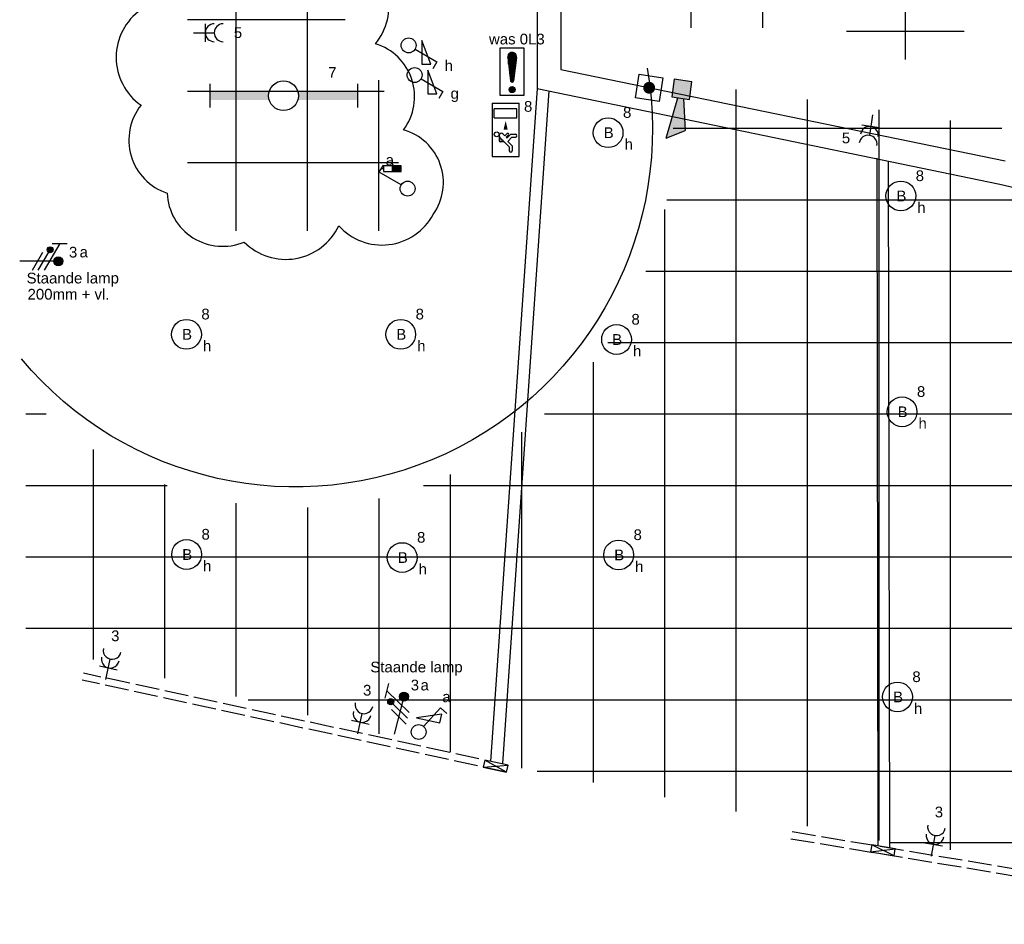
# Model space of a CAD drawing. Extents: x -156717 to 425753, y -51191 to 363295.
# Tile 448 of 502: x 289813 to 298085, y 109777 to 117375. Entities that reach past the tile are written whole.
import ezdxf
from ezdxf.enums import TextEntityAlignment as Align

# ---------------------------------------------------------------- set-up
doc = ezdxf.new("R2010")
doc.units = 0
doc.header["$LTSCALE"] = 50
for name, pattern in [('AUSGEZOGEN', [0]), ('E_GOOT2', [2000, 1000, 1000]), ('E_GOOT3', [5, 4, -1])]:
    doc.linetypes.add(name, pattern=pattern)
doc.layers.get('0').update_dxf_attribs({"linetype": 'CONTINUOUS'})
for name, color, linetype in [('45 Plafond 2D arcering', 7, 'CONTINUOUS'), ('EL6131--_KG', 2, 'CONTINUOUS'), ('EL6131--_PG', 2, 'CONTINUOUS'), ('EL6131--_WG', 2, 'CONTINUOUS'), ('EL6222--', 3, 'CONTINUOUS'), ('EL6311--', 3, 'CONTINUOUS'), ('EL6312--', 3, 'CONTINUOUS'), ('EL6350--', 3, 'CONTINUOUS'), ('EL6511--', 3, 'CONTINUOUS'), ('EL6522--', 3, 'CONTINUOUS'), ('EM6131--', 1, 'CONTINUOUS')]:
    doc.layers.add(name, color=color, linetype=linetype)
doc.styles.add('BURO-018', font='ARIAL.TTF', dxfattribs={"height": 63})

# ---------------------------------------------------------------- blocks, each defined once
blk = doc.blocks.new('1115B3')
at = {"color": 0, "linetype": 'Continuous'}
blk.add_circle((0, 3.5), 2.5, dxfattribs=at)
at = {"color": 0, "linetype": 'Continuous', "style": 'BURO-018'}
for tag, p in [('E_GKAST', (0, 11.5)), ('E_GROEP', (0, 8.5)), ('E_SGROEP', (4.5, 8.5)), ('E_ARMCODE', (0, 3.5)), ('E_SLET', (4.5, 2.5))]:
    blk.add_attdef(tag, text='', height=1.8, dxfattribs=at).set_placement(p, align=Align.MIDDLE)
blk = doc.blocks.new('111408')
at = {"color": 0, "linetype": 'Continuous'}
for p, q in [((3.15, 6), (-0.85, 4.5)), ((3.15, 4.5), (3.15, 6)), ((-0.85, 4.5), (3.15, 4.5))]:
    blk.add_line(p, q, dxfattribs=at)
blk = doc.blocks.new('1114A1-TH1')
at = {"color": 0, "linetype": 'Continuous'}
for p, q in [((0.62, 3.33), (2.74, 7)), ((2.74, 7), (3.95, 6.3))]:
    blk.add_line(p, q, dxfattribs=at)
blk.add_circle((0, 2.25), 1.25, dxfattribs=at)
at = {"color": 0, "zscale": 50}
blk.add_blockref('111408', (0, 0), dxfattribs=at)
at = {"color": 0, "linetype": 'Continuous', "style": 'BURO-018'}
for tag, p in [('E_SLET1', (3.36, 9)), ('E_GROEP', (0, 0)), ('E_GKAST', (0, 0))]:
    blk.add_attdef(tag, text='', height=1.8, dxfattribs=at).set_placement(p, align=Align.MIDDLE)
at = {"color": 0, "linetype": 'Continuous', "style": 'BURO-018', "flags": 1}
for tag in ['E_MATCODE', 'E_SGROEP']:
    blk.add_attdef(tag, text='', height=1.8, dxfattribs=at).set_placement((0, 0), align=Align.MIDDLE)
blk = doc.blocks.new('1115C2H')
at = {"color": 0, "linetype": 'Continuous'}
for p, q in [((4.5, 5.5), (-4.5, 5.5)), ((-4.5, 1), (-4.5, 5.5)), ((-2, 5.15), (-3.5, 5.15)), ((-3.5, 5.15), (-3.5, 1.35)), ((-2, 1.35), (-2, 5.15)), ((4.5, 1), (4.5, 5.5)), ((0.65, 3.49), (1.01, 3.13)), ((0.76, 4.11), (0.76, 4.91)), ((1.37, 3.5), (0.76, 4.11)), ((0.87, 3.71), (1.23, 3.35)), ((1.23, 3.35), (1.37, 3.5)), ((1.24, 4.31), (1.24, 4.91)), ((1.24, 4.31), (1.94, 3.61)), ((1.27, 2.26), (2.88, 3.87)), ((1.94, 3.61), (2.68, 4.35)), ((2.68, 4.35), (3.52, 4.35)), ((2.88, 3.87), (3.52, 3.87)), ((0.71, 2.83), (1.01, 3.13)), ((0.99, 2.14), (1.84, 2.14)), ((1.47, 2.46), (1.72, 2.46)), ((1.71, 2.7), (1.72, 2.7)), ((1.72, 2.7), (1.72, 2.46)), ((1.94, 2.93), (2.04, 2.83)), ((2.04, 2.83), (2.04, 2.34)), ((-4.5, 1), (4.5, 1)), ((-2, 1.35), (-3.5, 1.35))]:
    blk.add_line(p, q, dxfattribs=at)
blk.add_lwpolyline([(-1.5, 3.25, 0, 0.7, 0), (0, 3.25, 0.7, 0.7, 0)], format="xyseb", dxfattribs=at)
blk.add_circle((0.76, 1.75), 0.4, dxfattribs=at)
for centre, radius, start, end in [((1, 4.91), 0.24, 0, 180), ((0.76, 3.6), 0.16, 45, 225), ((3.52, 4.11), 0.24, 270, 90), ((0.99, 2.54), 0.4, 135, 315), ((1.84, 2.34), 0.2, 270, 0)]:
    blk.add_arc(centre, radius, start, end, dxfattribs=at)
at = {"color": 0, "linetype": 'Continuous', "style": 'BURO-018'}
for tag, p in [('E_GKAST', (0, 15.17)), ('E_GROEP', (0, 12.17)), ('E_SGROEP', (4.5, 12.17)), ('E_ARMCODE', (0, 8))]:
    blk.add_attdef(tag, text='', height=1.8, dxfattribs=at).set_placement(p, align=Align.MIDDLE)
blk = doc.blocks.new('*X22')
at = {"color": 0}
for p, q in [((159.4, 200.26), (159.4, 201.95)), ((159.6, 198.67), (159.6, 202.13)), ((159.8, 197.35), (159.8, 202.22)), ((160, 197.25), (160, 202.25)), ((160.2, 197.35), (160.2, 202.22)), ((160.4, 198.67), (160.4, 202.13)), ((160.6, 200.26), (160.6, 201.95)), ((159.6, 195.7), (159.6, 196.3)), ((159.8, 195.54), (159.8, 196.46)), ((160, 195.5), (160, 196.5)), ((160.2, 195.54), (160.2, 196.46)), ((160.4, 195.7), (160.4, 196.3))]:
    blk.add_line(p, q, dxfattribs=at)
blk = doc.blocks.new('1116A7')
at = {"color": 0, "linetype": 'Continuous'}
for p, q in [((-2, -4), (-2, 4)), ((-2, 4), (2, 4)), ((2, 4), (2, -4)), ((-0.74, 2.41), (-0.25, -1.53)), ((0.74, 2.41), (0.25, -1.53)), ((2, -4), (-2, -4))]:
    blk.add_line(p, q, dxfattribs=at)
blk.add_circle((0, -3), 0.5, dxfattribs=at)
for centre, radius, start, end in [((0, 2.5), 0.75, 352.8192, 187.1808), ((0, -1.5), 0.25, 187.1808, 352.8192)]:
    blk.add_arc(centre, radius, start, end, dxfattribs=at)
blk.add_blockref('*X22', (-160, -199), dxfattribs=at)
at = {"color": 0, "linetype": 'Continuous', "style": 'BURO-018'}
blk.add_attdef('E_TEXT1', text='', height=1.8, dxfattribs=at).set_placement((0, 6.5), align=Align.MIDDLE)
at = {"color": 0, "linetype": 'Continuous', "style": 'BURO-018', "flags": 1}
blk.add_attdef('E_MATCODE', (0, 0), '', height=1.8, dxfattribs=at)
blk = doc.blocks.new('E00124')
at = {"color": 0, "linetype": 'Continuous'}
for p, q in [((-2, 5), (2, 5)), ((-2, 1), (-2, 5)), ((2, 5), (2, 1)), ((2, 1), (-2, 1))]:
    blk.add_line(p, q, dxfattribs=at)
at = {"color": 0, "linetype": 'Continuous', "const_width": 1}
blk.add_lwpolyline([(-0.5, 3, 1), (0.5, 3, 1)], format="xyb", close=True, dxfattribs=at)
at = {"color": 0, "linetype": 'Continuous', "style": 'BURO-018'}
blk.add_attdef('E_TEXT1', text='', height=1.8, dxfattribs=at).set_placement((0, 7.5), align=Align.MIDDLE)
at = {"color": 0, "linetype": 'Continuous', "style": 'BURO-018', "flags": 1}
blk.add_attdef('E_MATCODE', (0, 0), '', height=1.8, dxfattribs=at)
blk = doc.blocks.new('E00028')
at = {"color": 0, "linetype": 'Continuous'}
for p, q in [((1.5, 11), (-1.5, 9.27)), ((1.5, 11), (0.5, 4)), ((-0.5, 4), (-1.5, 9.27)), ((-1.5, 4), (-1.5, 1)), ((1.5, 4), (-1.5, 4)), ((1.5, 1), (1.5, 4)), ((-1.5, 1), (1.5, 1))]:
    blk.add_line(p, q, dxfattribs=at)
for points in [[(-1.5, 9.27), (1.5, 11), (-0.5, 4), (0.5, 4)], [(-1.5, 4), (1.5, 4), (-1.5, 1), (1.5, 1)]]:
    blk.add_solid(points, dxfattribs=at)
at = {"color": 0, "linetype": 'Continuous', "style": 'BURO-018'}
blk.add_attdef('E_TEXT1', text='', height=1.8, dxfattribs=at).set_placement((0, 13.5), align=Align.MIDDLE)
at = {"color": 0, "linetype": 'Continuous', "style": 'BURO-018', "flags": 1}
blk.add_attdef('E_MATCODE', (0, 0), '', height=1.8, dxfattribs=at)
blk = doc.blocks.new('1115B61240')
at = {"color": 0}
for p, q in [((-12.4, 2), (-12.4, -2)), ((12.4, 2), (12.4, -2))]:
    blk.add_line(p, q, dxfattribs=at)
at = {"color": 0, "linetype": 'Continuous'}
blk.add_circle((0, 0), 2.5, dxfattribs=at)
at = {"color": 0}
for points in [[(-2.5, 0.75), (-12.4, 0.75), (-2.5, -0.75), (-12.4, -0.75)], [(2.5, 0.75), (12.4, 0.75), (2.5, -0.75), (12.4, -0.75)]]:
    blk.add_solid(points, dxfattribs=at)
at = {"color": 0, "linetype": 'Continuous', "style": 'BURO-018'}
for tag, p in [('E_GKAST', (0, 8)), ('E_GROEP', (0, 5)), ('E_SGROEP', (4.5, 5)), ('E_ARMCODE', (0, 0)), ('E_SLET', (4.5, -3))]:
    blk.add_attdef(tag, text='', height=1.8, dxfattribs=at).set_placement(p, align=Align.MIDDLE)
blk = doc.blocks.new('111304A')
at = {"color": 0, "linetype": 'Continuous'}
for p, q in [((0, 1), (0, 4.5)), ((-1.5, 3), (1.5, 3))]:
    blk.add_line(p, q, dxfattribs=at)
for centre in [(0, 6), (0, 4.5)]:
    blk.add_arc(centre, 1.5, 180, 0, dxfattribs=at)
at = {"color": 0, "linetype": 'Continuous', "style": 'BURO-018'}
for tag, p in [('E_GKAST', (0, 11.5)), ('E_GROEP', (0, 8.5)), ('E_SGROEP', (4.5, 8.5))]:
    blk.add_attdef(tag, text='', height=1.8, dxfattribs=at).set_placement(p, align=Align.MIDDLE)
at = {"color": 0, "linetype": 'Continuous', "style": 'BURO-018', "flags": 1}
for tag, p in [('E_VERMCODE', (13, 8.5)), ('E_MATCODE', (0, 0))]:
    blk.add_attdef(tag, text='', height=1.8, dxfattribs=at).set_placement(p, align=Align.MIDDLE)
blk = doc.blocks.new('E00112')
at = {"color": 0, "linetype": 'Continuous'}
for p, q in [((0, 1), (-1, 1)), ((-1, 1), (-1, 0)), ((-1, 0), (0, 1)), ((-1, 1), (0, 0)), ((0, 0), (0, 1)), ((-1, 0), (0, 0))]:
    blk.add_line(p, q, dxfattribs=at)
blk = doc.blocks.new('E00115')
at = {"color": 0, "linetype": 'Continuous'}
for p, q in [((3.35, 6.3), (3.35, 6.65)), ((2.85, 6.3), (2.85, 3.3)), ((3.85, 6.3), (2.85, 6.3)), ((3.85, 3.3), (3.85, 6.3)), ((2.85, 4.8), (3.85, 4.8)), ((2.85, 3.3), (3.85, 3.3))]:
    blk.add_line(p, q, dxfattribs=at)
blk.add_solid([(2.85, 4.8), (3.85, 4.8), (2.85, 3.3), (3.85, 3.3)], dxfattribs=at)
blk = doc.blocks.new('1114A1-DB1')
at = {"color": 0, "linetype": 'Continuous'}
for p, q in [((0.62, 3.33), (2.74, 7)), ((2.74, 7), (3.95, 6.3))]:
    blk.add_line(p, q, dxfattribs=at)
blk.add_circle((0, 2.25), 1.25, dxfattribs=at)
at = {"color": 0, "zscale": 50}
blk.add_blockref('E00115', (0, 0), dxfattribs=at)
at = {"color": 0, "linetype": 'Continuous', "style": 'BURO-018'}
for tag, p in [('E_SLET1', (3.36, 9)), ('E_GROEP', (0, 0)), ('E_GKAST', (0, 0))]:
    blk.add_attdef(tag, text='', height=1.8, dxfattribs=at).set_placement(p, align=Align.MIDDLE)
at = {"color": 0, "linetype": 'Continuous', "style": 'BURO-018', "flags": 1}
for tag in ['E_MATCODE', 'E_SGROEP']:
    blk.add_attdef(tag, text='', height=1.8, dxfattribs=at).set_placement((0, 0), align=Align.MIDDLE)
blk = doc.blocks.new('E00078')
at = {"color": 0, "linetype": 'Continuous'}
for p, q in [((-3, 6.48), (-3, 8.98)), ((-3, 7.73), (1.5, 5.13)), ((0, 7.5), (0, 1)), ((1.5, 4.13), (-1.5, 5.87)), ((1.5, 3.13), (-1.5, 4.87))]:
    blk.add_line(p, q, dxfattribs=at)
at = {"color": 0, "const_width": 0.75}
blk.add_lwpolyline([(-0.38, 7.5, 1), (0.38, 7.5, 1)], format="xyb", close=True, dxfattribs=at)
at = {"color": 0, "linetype": 'Continuous', "const_width": 0.5}
blk.add_lwpolyline([(-2.18, 6.12, 1), (-1.68, 6.12, 1)], format="xyb", close=True, dxfattribs=at)
at = {"color": 0, "linetype": 'Continuous'}
for centre, radius in [((0, 7.5), 0.75), ((-1.93, 6.12), 0.5)]:
    blk.add_circle(centre, radius, dxfattribs=at)
at = {"color": 0, "linetype": 'Continuous', "style": 'BURO-018'}
for tag, p in [('E_GKAST', (0, 14)), ('E_GROEP', (0, 11)), ('E_SGROEP', (4.5, 11))]:
    blk.add_attdef(tag, text='', height=1.8, dxfattribs=at).set_placement(p, align=Align.MIDDLE)
at = {"color": 0, "linetype": 'Continuous', "style": 'BURO-018', "flags": 1}
for tag, p in [('E_VERMCODE', (13, 11)), ('E_MATCODE', (0, 0))]:
    blk.add_attdef(tag, text='', height=1.8, dxfattribs=at).set_placement(p, align=Align.MIDDLE)
blk = doc.blocks.new('ntysd')
at = {"layer": '45 Plafond 2D arcering', "linetype": 'Continuous'}
h = blk.add_hatch(dxfattribs=at)
h.set_pattern_fill('RASTER_600_0002', color=256, style=0, pattern_type=2)
h.set_pattern_definition([(0, (-143745.14, 80079), (0, 600), []), (90, (-143745.14, 80079), (-600, 0), [])])
h.paths.add_polyline_path([(-146591.1, 79779), (-144873.2, 79779), (-144873.2, 80318), (-144733.2, 80318), (-144733.2, 79513.3), (-143745.1, 79513.3), (-143745.1, 80961), (-146726.2, 80961)], flags=0)
h = blk.add_hatch(dxfattribs=at)
h.set_pattern_fill('RASTER_600_0002', color=256, style=0, pattern_type=2)
h.set_pattern_definition([(0, (-149969.9, 78375.8), (0, 600), []), (90, (-149969.9, 78375.8), (-600, 0), [])])
h.paths.add_polyline_path([(-150269.9, 80482.4), (-150269.9, 78075.8), (-148345.6, 78075.8, -0.033448), (-148632.8, 79340.9), (-148945.8, 79340.9), (-148945.8, 80483.9, -0.005982)], flags=0)
h = blk.add_hatch(dxfattribs=at)
h.set_pattern_fill('RASTER_600_0002', color=256, style=0, pattern_type=2)
h.set_pattern_definition([(0, (-133768, 78063.24), (0, 600), []), (90, (-133768, 78063.24), (-600, 0), [])])
h.paths.add_polyline_path([(-146216.5, 79343, -0.720165), (-151626.5, 76696.6), (-151626.5, 74621.8), (-147871.1, 73646), (-144335.7, 72928.6), (-140961.2, 72554.6), (-138051, 72312.5), (-133768, 72250.4), (-133768, 78343.2), (-136648.4, 78345.3), (-138505.2, 78352.7), (-140864.2, 78554.4), (-144564.2, 79105.8)], flags=0)
at = {"layer": '45 Plafond 2D arcering', "linetype": 'Continuous', "flags": 128}
blk.add_lwpolyline([(-146408.5, 79440.3, -0.767252), (-151664.4, 76998.5)], format="xyb", dxfattribs=at)
blk = doc.blocks.new('ERQYYY')
at = {"layer": 'EL6131--_KG', "linetype": 'E_GOOT2'}
for p, q in [((242474.2, 82124.2, 3000), (242474.2, 78791.8, 3000)), ((242674.2, 81924.2, 3000), (242674.2, 78951, 3000)), ((242674.2, 78951, 3000), (246406.3, 78184.6, 3000)), ((242474.7, 78791.7, 3000), (242083.9, 73139.2, 3000)), ((242572.2, 78771.6, 3000), (242182.6, 73122.8, 3000)), ((242474.2, 78791.8, 3000), (246361.2, 77989.7, 3000)), ((245327.4, 78206.2, 3000), (245337, 72430.9, 3000)), ((245424.7, 78183, 3000), (245435.7, 72414.5, 3000)), ((246361.2, 77989.7, 3000), (248933, 77376.4, 3000))]:
    blk.add_line(p, q, dxfattribs=at)
at = {"layer": 'EL6131--_WG', "color": 1, "linetype": 'E_GOOT3'}
for p, q in [((242230.5, 73109.8, 3000), (238663.8, 73881.1, 3000)), ((242217.8, 73051.1, 3000), (238651.2, 73822.5, 3000)), ((244615.9, 72550.8, 3000), (248142.9, 71964.5, 3000)), ((244606, 72491.6, 3000), (248135.4, 71904.9, 3000))]:
    blk.add_line(p, q, dxfattribs=at)
at = {"layer": 'EL6312--', "linetype": 'AUSGEZOGEN'}
blk.add_lwpolyline([(241601.2, 77735.5, 0.520567), (241351.6, 78444.8, 0.520567), (241116.2, 79168.4, 0.520567), (240917.5, 79920.6, 0.520567), (240196.4, 80203.4, 0.520567), (239429.7, 80157.8, 0.520567), (239146.8, 79455.3, 0.520567), (239146.8, 78652.5, 0.520567), (239365.8, 77913.5, 0.520567), (240013.9, 77502.9, 0.520567), (240808, 77639.8, 0.520567)], format="xyb", close=True, dxfattribs=at)
at = {"layer": 'EL6131--_PG', "color": 1, "yscale": 200, "zscale": 60}
for p, xscale, rotation in [((242230.6, 73109.7, 3000), 60.00000000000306, 77.7122358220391), ((245483.2, 72406.7, 3000), 59.99999999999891, 80.58985247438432)]:
    blk.add_blockref('E00112', p, dxfattribs=dict(at, xscale=xscale, rotation=rotation))
at = {"layer": 'EL6222--', "color": 1}
ref = blk.add_blockref('111304A', (239536.6, 79260.9), dxfattribs=dict(at, xscale=50, yscale=50, zscale=50, rotation=270))
ref.add_attrib('E_GROEP', '5', dxfattribs={"layer": '0', "color": 1, "linetype": 'Continuous', "height": 90, "style": 'BURO-018'}).set_placement((239961.6, 79260.9), align=Align.MIDDLE)
at = {"layer": 'EL6222--'}
ref = blk.add_blockref('111304A', (245299.6, 78621.7), dxfattribs=dict(at, xscale=49.99999999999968, yscale=49.99999999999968, zscale=49.99999999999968, rotation=171.5245015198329))
ref.add_attrib('E_GROEP', '5', dxfattribs={"layer": '0', "color": 1, "linetype": 'Continuous', "height": 90, "style": 'BURO-018'}).set_placement((245069.6, 78376.9), align=Align.MIDDLE)
ref = blk.add_blockref('E00078', (238077.5, 77341.5), dxfattribs=dict(at, xscale=50, yscale=50, zscale=50, rotation=270.0036683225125))
ref.add_attrib('E_GROEP', '3', dxfattribs={"layer": '0', "color": 1, "linetype": 'Continuous', "height": 90, "style": 'BURO-018'}).set_placement((238576.3, 77417.9), align=Align.MIDDLE)
ref.add_attrib('E_MATCODE', 'Staande lamp', dxfattribs={"layer": '0', "color": 1, "linetype": 'Continuous', "height": 90, "style": 'BURO-018'}).set_placement((238573.2, 77189), align=Align.MIDDLE)
at = {"layer": 'EL6222--', "color": 1}
ref = blk.add_blockref('111304A', (238841, 73780.1), dxfattribs=dict(at, xscale=49.99999999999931, yscale=49.99999999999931, zscale=49.99999999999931, rotation=347.8184691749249))
ref.add_attrib('E_GROEP', '3', dxfattribs={"layer": '0', "color": 1, "linetype": 'Continuous', "height": 90, "style": 'BURO-018'}).set_placement((238930.7, 74195.5), align=Align.MIDDLE)
at = {"layer": 'EL6222--'}
ref = blk.add_blockref('E00078', (241261.1, 73321.8), dxfattribs=dict(at, xscale=50, yscale=50, zscale=50, rotation=345.4340731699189))
ref.add_attrib('E_GROEP', '3', dxfattribs={"layer": '0', "color": 1, "linetype": 'Continuous', "height": 90, "style": 'BURO-018'}).set_placement((241447.9, 73782), align=Align.MIDDLE)
ref.add_attrib('E_MATCODE', 'Staande lamp', dxfattribs={"layer": '0', "color": 1, "linetype": 'Continuous', "height": 90, "style": 'BURO-018'}).set_placement((241460.9, 73922.3), align=Align.MIDDLE)
at = {"layer": 'EL6222--', "color": 1}
ref = blk.add_blockref('111304A', (240957.1, 73323.3), dxfattribs=dict(at, xscale=50.0000000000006, yscale=50.0000000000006, zscale=50.0000000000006, rotation=347.8185135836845))
ref.add_attrib('E_GROEP', '3', dxfattribs={"layer": '0', "color": 1, "linetype": 'Continuous', "height": 90, "style": 'BURO-018'}).set_placement((241046.8, 73738.7), align=Align.MIDDLE)
ref = blk.add_blockref('111304A', (245780.4, 72296.4), dxfattribs=dict(at, xscale=50.00000000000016, yscale=50.00000000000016, zscale=50.00000000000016, rotation=350.5618456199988))
ref.add_attrib('E_GROEP', '3', dxfattribs={"layer": '0', "color": 1, "linetype": 'Continuous', "height": 90, "style": 'BURO-018'}).set_placement((245850.1, 72715.7), align=Align.MIDDLE)
at = {"layer": 'EL6311--'}
ref = blk.add_blockref('1114A1-TH1', (241282.3, 79154.5), dxfattribs=dict(at, xscale=50, yscale=50, zscale=50, rotation=270))
ref.add_attrib('E_SLET1', 'h', dxfattribs={"layer": '0', "color": 1, "linetype": 'Continuous', "height": 90, "style": 'BURO-018'}).set_placement((241732.3, 78986.7), align=Align.MIDDLE)
at = {"layer": 'EL6311--', "color": 1}
ref = blk.add_blockref('1115B61240', (240344.1, 78732.2), dxfattribs=dict(at, xscale=50, yscale=50, zscale=50))
ref.add_attrib('E_GROEP', '7', dxfattribs={"layer": '0', "color": 1, "linetype": 'Continuous', "height": 90, "style": 'BURO-018'}).set_placement((240754.1, 78927.2), align=Align.MIDDLE)
at = {"layer": 'EL6311--'}
ref = blk.add_blockref('1114A1-TH1', (241332.5, 78905.4), dxfattribs=dict(at, xscale=50, yscale=50, zscale=50, rotation=270))
ref.add_attrib('E_SLET1', 'g', dxfattribs={"layer": '0', "color": 1, "linetype": 'Continuous', "height": 90, "style": 'BURO-018'}).set_placement((241782.5, 78737.6), align=Align.MIDDLE)
ref = blk.add_blockref('1115B3', (242895.9, 78421.3), dxfattribs=dict(at, xscale=50, yscale=50, zscale=50, rotation=270))
ref.add_attrib('E_ARMCODE', 'B', dxfattribs={"layer": '0', "color": 1, "linetype": 'Continuous', "height": 90, "style": 'BURO-018'}).set_placement((243075.9, 78421.3), align=Align.MIDDLE)
ref.add_attrib('E_SLET', 'h', dxfattribs={"layer": '0', "color": 1, "linetype": 'Continuous', "height": 90, "style": 'BURO-018'}).set_placement((243243.8, 78326.8), align=Align.MIDDLE)
ref.add_attrib('E_GROEP', '8', dxfattribs={"layer": '0', "color": 1, "linetype": 'Continuous', "height": 90, "style": 'BURO-018'}).set_placement((243230.9, 78591.3), align=Align.MIDDLE)
at = {"layer": 'EL6311--', "color": 1}
ref = blk.add_blockref('1114A1-DB1', (241498.6, 77951.6), dxfattribs=dict(at, xscale=50, yscale=50, zscale=50, rotation=90))
ref.add_attrib('E_SLET1', 'a', dxfattribs={"layer": '0', "color": 1, "linetype": 'Continuous', "height": 90, "style": 'BURO-018'}).set_placement((241237.2, 78191), align=Align.MIDDLE)
at = {"layer": 'EL6311--'}
ref = blk.add_blockref('1115B3', (245354.9, 77889.8), dxfattribs=dict(at, xscale=50, yscale=50, zscale=50, rotation=270))
ref.add_attrib('E_ARMCODE', 'B', dxfattribs={"layer": '0', "color": 1, "linetype": 'Continuous', "height": 90, "style": 'BURO-018'}).set_placement((245534.9, 77889.8), align=Align.MIDDLE)
ref.add_attrib('E_SLET', 'h', dxfattribs={"layer": '0', "color": 1, "linetype": 'Continuous', "height": 90, "style": 'BURO-018'}).set_placement((245702.8, 77795.3), align=Align.MIDDLE)
ref.add_attrib('E_GROEP', '8', dxfattribs={"layer": '0', "color": 1, "linetype": 'Continuous', "height": 90, "style": 'BURO-018'}).set_placement((245689.9, 78059.8), align=Align.MIDDLE)
ref = blk.add_blockref('1115B3', (239353.5, 76727.7), dxfattribs=dict(at, xscale=50, yscale=50, zscale=50, rotation=270))
ref.add_attrib('E_ARMCODE', 'B', dxfattribs={"layer": '0', "color": 1, "linetype": 'Continuous', "height": 90, "style": 'BURO-018'}).set_placement((239533.5, 76727.7), align=Align.MIDDLE)
ref.add_attrib('E_SLET', 'h', dxfattribs={"layer": '0', "color": 1, "linetype": 'Continuous', "height": 90, "style": 'BURO-018'}).set_placement((239701.5, 76633.2), align=Align.MIDDLE)
ref.add_attrib('E_GROEP', '8', dxfattribs={"layer": '0', "color": 1, "linetype": 'Continuous', "height": 90, "style": 'BURO-018'}).set_placement((239688.5, 76897.7), align=Align.MIDDLE)
ref = blk.add_blockref('1115B3', (241153.5, 76727.7), dxfattribs=dict(at, xscale=50, yscale=50, zscale=50, rotation=270))
ref.add_attrib('E_ARMCODE', 'B', dxfattribs={"layer": '0', "color": 1, "linetype": 'Continuous', "height": 90, "style": 'BURO-018'}).set_placement((241333.5, 76727.7), align=Align.MIDDLE)
ref.add_attrib('E_SLET', 'h', dxfattribs={"layer": '0', "color": 1, "linetype": 'Continuous', "height": 90, "style": 'BURO-018'}).set_placement((241501.5, 76633.2), align=Align.MIDDLE)
ref.add_attrib('E_GROEP', '8', dxfattribs={"layer": '0', "color": 1, "linetype": 'Continuous', "height": 90, "style": 'BURO-018'}).set_placement((241488.5, 76897.7), align=Align.MIDDLE)
ref = blk.add_blockref('1115B3', (242966.9, 76684.2), dxfattribs=dict(at, xscale=50, yscale=50, zscale=50, rotation=270))
ref.add_attrib('E_ARMCODE', 'B', dxfattribs={"layer": '0', "color": 1, "linetype": 'Continuous', "height": 90, "style": 'BURO-018'}).set_placement((243146.9, 76684.2), align=Align.MIDDLE)
ref.add_attrib('E_SLET', 'h', dxfattribs={"layer": '0', "color": 1, "linetype": 'Continuous', "height": 90, "style": 'BURO-018'}).set_placement((243314.8, 76589.7), align=Align.MIDDLE)
ref.add_attrib('E_GROEP', '8', dxfattribs={"layer": '0', "color": 1, "linetype": 'Continuous', "height": 90, "style": 'BURO-018'}).set_placement((243301.9, 76854.2), align=Align.MIDDLE)
ref = blk.add_blockref('1115B3', (245365.2, 76077.2), dxfattribs=dict(at, xscale=50, yscale=50, zscale=50, rotation=270))
ref.add_attrib('E_ARMCODE', 'B', dxfattribs={"layer": '0', "color": 1, "linetype": 'Continuous', "height": 90, "style": 'BURO-018'}).set_placement((245545.2, 76077.2), align=Align.MIDDLE)
ref.add_attrib('E_SLET', 'h', dxfattribs={"layer": '0', "color": 1, "linetype": 'Continuous', "height": 90, "style": 'BURO-018'}).set_placement((245713.2, 75982.7), align=Align.MIDDLE)
ref.add_attrib('E_GROEP', '8', dxfattribs={"layer": '0', "color": 1, "linetype": 'Continuous', "height": 90, "style": 'BURO-018'}).set_placement((245700.2, 76247.2), align=Align.MIDDLE)
ref = blk.add_blockref('1115B3', (239355, 74878.5), dxfattribs=dict(at, xscale=50, yscale=50, zscale=50, rotation=270))
ref.add_attrib('E_ARMCODE', 'B', dxfattribs={"layer": '0', "color": 1, "linetype": 'Continuous', "height": 90, "style": 'BURO-018'}).set_placement((239535, 74878.5), align=Align.MIDDLE)
ref.add_attrib('E_SLET', 'h', dxfattribs={"layer": '0', "color": 1, "linetype": 'Continuous', "height": 90, "style": 'BURO-018'}).set_placement((239702.9, 74784), align=Align.MIDDLE)
ref.add_attrib('E_GROEP', '8', dxfattribs={"layer": '0', "color": 1, "linetype": 'Continuous', "height": 90, "style": 'BURO-018'}).set_placement((239690, 75048.5), align=Align.MIDDLE)
ref = blk.add_blockref('1115B3', (241165.7, 74852.7), dxfattribs=dict(at, xscale=50, yscale=50, zscale=50, rotation=270))
ref.add_attrib('E_ARMCODE', 'B', dxfattribs={"layer": '0', "color": 1, "linetype": 'Continuous', "height": 90, "style": 'BURO-018'}).set_placement((241345.7, 74852.7), align=Align.MIDDLE)
ref.add_attrib('E_SLET', 'h', dxfattribs={"layer": '0', "color": 1, "linetype": 'Continuous', "height": 90, "style": 'BURO-018'}).set_placement((241513.7, 74758.2), align=Align.MIDDLE)
ref.add_attrib('E_GROEP', '8', dxfattribs={"layer": '0', "color": 1, "linetype": 'Continuous', "height": 90, "style": 'BURO-018'}).set_placement((241500.7, 75022.7), align=Align.MIDDLE)
ref = blk.add_blockref('1115B3', (242984.4, 74874.6), dxfattribs=dict(at, xscale=50, yscale=50, zscale=50, rotation=270))
ref.add_attrib('E_ARMCODE', 'B', dxfattribs={"layer": '0', "color": 1, "linetype": 'Continuous', "height": 90, "style": 'BURO-018'}).set_placement((243164.4, 74874.6), align=Align.MIDDLE)
ref.add_attrib('E_SLET', 'h', dxfattribs={"layer": '0', "color": 1, "linetype": 'Continuous', "height": 90, "style": 'BURO-018'}).set_placement((243332.4, 74780.1), align=Align.MIDDLE)
ref.add_attrib('E_GROEP', '8', dxfattribs={"layer": '0', "color": 1, "linetype": 'Continuous', "height": 90, "style": 'BURO-018'}).set_placement((243319.4, 75044.6), align=Align.MIDDLE)
ref = blk.add_blockref('1115B3', (245326.8, 73682), dxfattribs=dict(at, xscale=50, yscale=50, zscale=50, rotation=270))
ref.add_attrib('E_ARMCODE', 'B', dxfattribs={"layer": '0', "color": 1, "linetype": 'Continuous', "height": 90, "style": 'BURO-018'}).set_placement((245506.8, 73682), align=Align.MIDDLE)
ref.add_attrib('E_SLET', 'h', dxfattribs={"layer": '0', "color": 1, "linetype": 'Continuous', "height": 90, "style": 'BURO-018'}).set_placement((245674.8, 73587.5), align=Align.MIDDLE)
ref.add_attrib('E_GROEP', '8', dxfattribs={"layer": '0', "color": 1, "linetype": 'Continuous', "height": 90, "style": 'BURO-018'}).set_placement((245661.8, 73852), align=Align.MIDDLE)
ref = blk.add_blockref('1114A1-TH1', (241455.3, 73277.4), dxfattribs=dict(at, xscale=50, yscale=50, zscale=50, rotation=347.7965650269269))
ref.add_attrib('E_SLET1', 'a', dxfattribs={"layer": '0', "color": 1, "linetype": 'Continuous', "height": 90, "style": 'BURO-018'}).set_placement((241713, 73682.7), align=Align.MIDDLE)
at = {"layer": 'EL6350--'}
ref = blk.add_blockref('1115C2H', (242047.4, 78445.7), dxfattribs=dict(at, xscale=50, yscale=50, zscale=50, rotation=270))
ref.add_attrib('E_GROEP', '8', dxfattribs={"layer": '0', "color": 1, "linetype": 'Continuous', "height": 90, "style": 'BURO-018'}).set_placement((242399.1, 78642.2), align=Align.MIDDLE)
at = {"layer": 'EL6511--', "color": 6}
blk.add_blockref('ntysd', (389806.6, -477.9), dxfattribs=at)
at = {"layer": 'EL6511--', "xscale": 50, "yscale": 50, "zscale": 50}
blk.add_blockref('1116A7', (242264.2, 78933.3), dxfattribs=at)
at = {"layer": 'EL6511--', "zscale": 50}
for name, p, xscale, yscale, rotation in [('E00124', (243564.1, 78775.4), 49.99999999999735, 50, 81.11798292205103), ('E00028', (243707.4, 78909.3), 49.99999999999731, 49.99999999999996, 172.239947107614)]:
    blk.add_blockref(name, p, dxfattribs=dict(at, xscale=xscale, yscale=yscale, rotation=rotation))
at = {"layer": 'EL6522--', "color": 1, "style": 'BURO-018'}
for s, p in [('was 0L3', (242069.8, 79162.8)), ('a', (238630.9, 77374)), ('200mm + vl.', (238193.5, 77019.7)), ('a', (241495.4, 73736.8))]:
    blk.add_text(s, height=90, dxfattribs=at).set_placement(p)

msp = doc.modelspace()

# ---------------------------------------------------------------- block references
at = {"layer": 'EM6131--', "color": 1}
msp.add_blockref('ERQYYY', (51685.44377, 38004.8693), dxfattribs=at)

doc.saveas('drawing.dxf')
